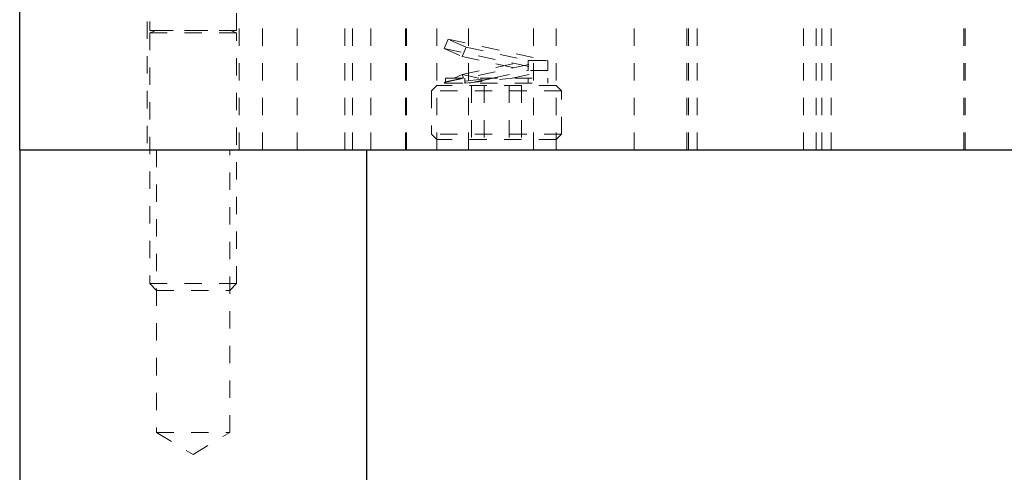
# Model space of a CAD drawing. Header units: inches. Extents: x 220 to 877, y 4 to 174.
# Tile 296 of 656: x 405.93 to 411.61, y 131.6 to 134.21. Entities that reach past the tile are written whole.
import ezdxf

# ---------------------------------------------------------------- set-up
doc = ezdxf.new("R2010")
doc.units = ezdxf.units.IN
doc.header["$LTSCALE"] = 0.5
doc.header["$MEASUREMENT"] = 0
doc.linetypes.add('HIDDEN', pattern=[0.225, 0.15, -0.075])
for name, color, linetype in [('DSS-M-S', 53, 'Continuous'), ('MFT-M-S', 8, 'Continuous'), ('SVD-M-S', 8, 'Continuous')]:
    doc.layers.add(name, color=color, linetype=linetype)

msp = doc.modelspace()

# ---------------------------------------------------------------- linework, layer by layer
at = {"layer": 'DSS-M-S', "linetype": 'Continuous', "lineweight": 25}
for q in [(405.93364, 135.96072), (439.43364, 133.46072)]:
    msp.add_line((405.93364, 133.46072), q, dxfattribs=at)
at = {"layer": 'DSS-M-S', "linetype": 'HIDDEN', "lineweight": 18}
for p, q in [((407.33314, 135.96072), (407.33314, 133.46072)), ((407.53414, 133.46072), (407.53414, 135.96072)), ((407.80864, 135.96072), (407.80864, 133.46072)), ((407.85239, 135.96072), (407.85239, 133.46072)), ((407.95814, 135.96072), (407.95814, 133.46072)), ((408.15914, 133.46072), (408.15914, 135.96072)), ((408.16489, 133.46072), (408.16489, 135.96072)), ((408.33989, 135.96072), (408.33989, 133.46072)), ((408.52114, 135.96072), (408.52114, 133.46072)), ((408.89614, 133.46072), (408.89614, 135.96072)), ((409.02739, 133.46072), (409.02739, 135.96072)), ((409.47739, 135.96072), (409.47739, 133.46072)), ((409.78053, 135.96072), (409.78053, 133.46072)), ((409.78989, 133.46072), (409.78989, 135.96072)), ((409.83989, 135.96072), (409.83989, 133.46072)), ((410.45414, 135.96072), (410.45414, 133.46072)), ((410.52739, 133.46072), (410.52739, 135.96072)), ((410.55864, 133.46072), (410.55864, 135.96072)), ((410.61314, 133.46072), (410.61314, 135.96072)), ((411.37739, 135.96072), (411.37739, 133.46072)), ((411.38675, 133.46072), (411.38675, 135.96072)), ((406.66814, 135.40072), (406.66814, 133.46072)), ((407.19914, 133.46072), (407.19914, 135.40072))]:
    msp.add_line(p, q, dxfattribs=at)
at = {"layer": 'MFT-M-S', "linetype": 'Continuous', "lineweight": 25}
for p, q in [((405.93364, 133.46072), (405.93364, 129.71072)), ((407.93364, 133.46072), (407.93364, 129.71072))]:
    msp.add_line(p, q, dxfattribs=at)
at = {"layer": 'MFT-M-S', "linetype": 'HIDDEN', "lineweight": 18}
for p, q in [((406.72269, 133.46072), (406.72269, 131.83072)), ((407.14459, 131.83072), (407.14459, 133.46072)), ((406.72269, 131.83072), (407.14459, 131.83072)), ((406.72269, 131.83072), (406.93364, 131.70397)), ((406.93364, 131.70397), (407.14459, 131.83072))]:
    msp.add_line(p, q, dxfattribs=at)
at = {"layer": 'SVD-M-S', "linetype": 'HIDDEN', "lineweight": 18}
for p, q in [((406.68364, 135.40072), (406.68364, 134.15033)), ((407.18364, 134.15033), (407.18364, 135.40072)), ((406.68364, 134.15033), (407.18364, 134.15033)), ((406.7185, 134.1488), (406.68364, 134.13612)), ((406.68364, 134.13612), (407.18364, 134.13612)), ((406.68364, 134.13612), (406.68364, 132.68977)), ((406.7185, 134.1488), (407.14879, 134.1488)), ((407.18364, 134.13612), (407.14879, 134.1488)), ((407.18364, 132.68977), (407.18364, 134.13612)), ((408.40511, 134.09891), (408.38139, 134.0458)), ((408.40511, 134.09891), (408.97895, 133.97659)), ((408.50837, 134.05279), (408.40511, 134.09891)), ((408.38139, 134.0458), (408.97895, 133.91843)), ((408.38139, 134.0458), (408.48465, 133.99968)), ((408.48465, 133.99968), (408.50837, 134.05279)), ((408.50837, 134.05279), (408.86586, 133.97659)), ((408.38139, 133.84922), (408.97895, 133.97659)), ((408.48465, 133.99968), (408.86586, 133.91843)), ((408.48465, 133.89534), (408.86586, 133.97659)), ((408.86586, 133.97659), (408.97895, 133.97659)), ((408.86586, 133.91843), (408.86586, 133.97659)), ((408.97895, 133.97659), (408.97895, 133.91843)), ((408.48465, 133.89534), (408.43868, 133.87481)), ((408.58098, 133.87481), (408.48465, 133.89534)), ((408.48465, 133.89534), (408.49382, 133.87481)), ((408.6612, 133.87481), (408.86586, 133.91843)), ((408.7743, 133.87481), (408.97895, 133.91843)), ((408.97895, 133.91843), (408.86586, 133.91843)), ((408.33989, 133.83322), (408.30864, 133.80197)), ((409.02739, 133.83322), (408.33989, 133.83322)), ((408.38833, 133.85232), (408.38139, 133.84922)), ((408.38139, 133.84922), (408.38295, 133.84572)), ((408.38295, 133.84572), (408.38833, 133.84572)), ((408.38833, 133.87481), (408.97895, 133.87481)), ((408.38833, 133.87481), (408.38833, 133.85232)), ((408.38833, 133.85232), (408.38833, 133.84572)), ((408.38833, 133.84572), (408.97895, 133.84572)), ((408.50143, 133.84572), (408.7743, 133.87481)), ((408.50143, 133.85778), (408.6612, 133.87481)), ((408.50143, 133.87481), (408.50143, 133.85778)), ((408.50143, 133.84572), (408.50143, 133.85778)), ((408.50681, 133.84572), (408.50143, 133.85778)), ((408.52477, 133.84572), (408.6612, 133.87481)), ((408.53931, 133.83322), (408.53931, 133.52072)), ((408.61147, 133.83322), (408.61147, 133.52072)), ((408.75581, 133.83322), (408.75581, 133.52072)), ((408.82798, 133.83322), (408.82798, 133.52072)), ((408.86586, 133.84572), (408.86586, 133.87481)), ((408.97895, 133.84572), (408.97895, 133.87481)), ((409.05864, 133.80197), (409.02739, 133.83322)), ((409.05864, 133.80197), (408.30864, 133.80197)), ((408.30864, 133.80197), (408.30864, 133.55197)), ((409.05864, 133.55197), (409.05864, 133.80197)), ((409.05864, 133.55197), (408.30864, 133.55197)), ((408.30864, 133.55197), (408.33989, 133.52072)), ((409.02739, 133.52072), (409.05864, 133.55197)), ((409.02739, 133.52072), (408.33989, 133.52072)), ((406.68364, 132.68977), (407.18364, 132.68977)), ((406.68364, 132.68977), (406.72269, 132.65072)), ((406.72269, 132.65072), (407.14459, 132.65072)), ((407.14459, 132.65072), (407.18364, 132.68977))]:
    msp.add_line(p, q, dxfattribs=at)
for centre, start, end in [((406.71823, 134.14954), 290, 90), ((407.14906, 134.14954), 90, 250)]:
    msp.add_arc(centre, 0.000787, start, end, dxfattribs=at)
for points, knots in [([(408.49123, 133.87481), (408.46829, 133.86981), (408.42245, 133.85984), (408.39234, 133.8532), (408.38938, 133.85255), (408.38833, 133.85232)], [0, 0, 0, 0, 0.3929723, 0.7852535, 1, 1, 1, 1]), ([(408.6612, 133.87481), (408.64077, 133.87031), (408.59991, 133.86133), (408.55606, 133.8515), (408.53706, 133.84721), (408.53048, 133.84572)], [0, 0, 0, 0, 0.3954928, 0.7907166, 1, 1, 1, 1])]:
    msp.add_open_spline(points, degree=3, knots=knots, dxfattribs=at)

doc.saveas('drawing.dxf')
